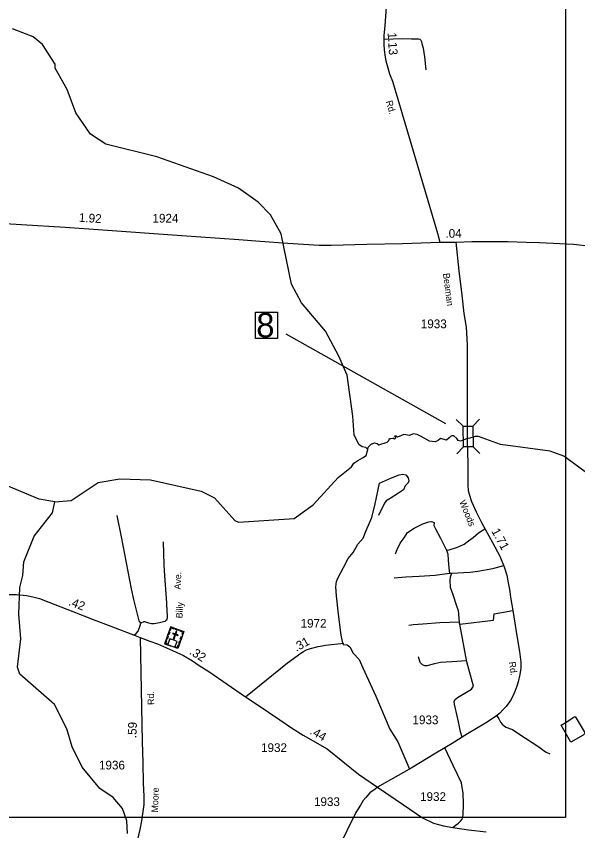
# Model space of a CAD drawing. Extents: x 2093524 to 2270757, y 289120 to 570408.
# Drawn here: x 2219339 to 2227390, y 437955 to 449638 of the extents above; entities that cross this region are included whole.
import ezdxf

# ---------------------------------------------------------------- set-up
doc = ezdxf.new("R2010")
doc.units = 0
for name, color, linetype in [('Exist Cultural Church with Cemetery CELL', 7, 'Continuous'), ('Exist Hydrographic Creek Single Shore', 7, 'Continuous'), ('Exist Hydrographic Lagoon', 7, 'Continuous'), ('Exist Road Non-System Type 51', 7, 'Continuous'), ('Exist Road Non-System Type 51 Label', 7, 'Continuous'), ('Exist Road Secondary Mileage Hundredths English Label', 7, 'Continuous'), ('Exist Road Secondary Structure Standard Bridge CELL', 7, 'Continuous'), ('Exist Road Secondary Structure Standard Bridge Number Label', 7, 'Continuous'), ('Exist Road Secondary Type 51 Attributed', 7, 'Continuous'), ('Exist Road Secondary Type 51 Label', 7, 'Continuous'), ('Exist Road Secondary Type 51 Number Label', 7, 'Continuous'), ('Map Preparation Inset Cut Line', 7, 'Continuous')]:
    doc.layers.add(name, color=color, linetype=linetype)

msp = doc.modelspace()

# ---------------------------------------------------------------- linework, layer by layer
at = {"layer": 'Exist Cultural Church with Cemetery CELL'}
for points in [[(2221554, 440878), (2221741, 440811), (2221655, 440571), (2221468, 440638)], [(2221509, 440624), (2221614, 440586), (2221645, 440671), (2221597, 440688), (2221624, 440765), (2221655, 440754), (2221659, 440764), (2221628, 440775), (2221642, 440815), (2221631, 440819), (2221617, 440779), (2221586, 440790), (2221582, 440780), (2221613, 440769), (2221586, 440692), (2221539, 440709)], [(2221514, 440767), (2221529, 440808), (2221539, 440804), (2221525, 440763)], [(2221539, 440837), (2221550, 440833), (2221561, 440864), (2221599, 440850), (2221602, 440860), (2221554, 440878)], [(2221623, 440853), (2221672, 440836), (2221668, 440825), (2221620, 440842)], [(2221727, 440770), (2221716, 440774), (2221727, 440804), (2221688, 440818), (2221692, 440828), (2221741, 440811)], [(2221499, 440627), (2221503, 440638), (2221482, 440645), (2221496, 440683), (2221485, 440687), (2221468, 440638)], [(2221491, 440704), (2221506, 440745), (2221517, 440741), (2221502, 440700)], [(2221669, 440643), (2221684, 440684), (2221694, 440680), (2221680, 440639)], [(2221691, 440705), (2221706, 440746), (2221717, 440742), (2221702, 440701)], [(2221624, 440582), (2221628, 440593), (2221649, 440586), (2221662, 440624), (2221673, 440620), (2221655, 440571)]]:
    msp.add_lwpolyline(points, close=True, dxfattribs=at)
at = {"layer": 'Exist Hydrographic Creek Single Shore'}
for points in [[(2224379, 443422), (2224350, 443452), (2224301, 443463), (2224253, 443497), (2224184, 443633), (2224164, 443901), (2224085, 444490), (2223966, 444764), (2223772, 445123), (2223428, 445526), (2223285, 445795), (2223138, 446516), (2222986, 446791), (2222810, 446972), (2222526, 447171), (2222166, 447336), (2221356, 447621), (2220622, 447806), (2220405, 447948), (2220194, 448254), (2220067, 448588), (2219898, 448893), (2219898, 448952), (2219713, 449235), (2219579, 449342), (2219286, 449456)], [(2219891, 442671), (2219666, 442712), (2219140, 442932), (2218763, 443281), (2218453, 443418), (2218110, 443619), (2218052, 443682), (2217868, 443791), (2217535, 443781), (2217333, 443936), (2217166, 444018), (2216541, 444149), (2216114, 444413), (2215877, 444422), (2215865, 444379), (2215836, 444344), (2215731, 444330), (2215671, 444374), (2215638, 444425), (2215593, 444452), (2215561, 444465), (2215516, 444465), (2215401, 444464)], [(2225796, 443579), (2225710, 443541), (2225677, 443551), (2225657, 443580), (2225615, 443622), (2225583, 443622), (2225565, 443608), (2225546, 443589), (2225507, 443557), (2225420, 443580), (2225388, 443551), (2225346, 443532), (2225263, 443544), (2225146, 443610), (2225086, 443638), (2225028, 443647), (2224980, 443624), (2224897, 443638), (2224808, 443599), (2224789, 443617), (2224764, 443613), (2224782, 443590), (2224764, 443574), (2224739, 443585)], [(2227495, 443103), (2227193, 443326), (2226993, 443399), (2226284, 443495), (2225968, 443612), (2225918, 443610), (2225842, 443587), (2225796, 443579)], [(2224379, 443422), (2224384, 443458), (2224414, 443486), (2224432, 443507), (2224444, 443507), (2224478, 443520), (2224516, 443511), (2224536, 443491), (2224658, 443527), (2224681, 443551), (2224692, 443583), (2224709, 443583), (2224739, 443585)], [(2219891, 442671), (2220124, 442690), (2220514, 442951), (2220822, 443004), (2221263, 442988), (2221989, 442826), (2222181, 442730), (2222475, 442406), (2222525, 442382), (2223324, 442435), (2223598, 442630), (2223953, 443023), (2224145, 443175), (2224179, 443230), (2224237, 443268), (2224306, 443306), (2224354, 443337), (2224379, 443422)], [(2220932, 437914), (2220922, 438098), (2220863, 438273), (2220728, 438430), (2220536, 438562), (2220284, 438869), (2220140, 439157), (2220063, 439417), (2219886, 439765), (2219392, 440202), (2219358, 440301), (2219405, 440710), (2219377, 441061), (2219391, 441445), (2219432, 441618), (2219447, 441811), (2219595, 442179), (2219859, 442514), (2219891, 442671)]]:
    msp.add_lwpolyline(points, dxfattribs=at)
at = {"layer": 'Exist Hydrographic Lagoon'}
msp.add_lwpolyline([(2227232, 439517), (2227326, 439580), (2227351, 439594), (2227496, 439356), (2227467, 439325), (2227290, 439224), (2227154, 439470)], close=True, dxfattribs=at)
at = {"layer": 'Exist Road Non-System Type 51'}
for p, q in [((2226181, 440976), (2226191, 441068)), ((2226191, 441068), (2226458, 441114)), ((2225699, 440919), (2226181, 440976))]:
    msp.add_line(p, q, dxfattribs=at)
for points in [[(2224610, 449308), (2224876, 449318), (2225006, 449317), (2225064, 449317), (2225106, 449315), (2225124, 449308), (2225138, 449298), (2225150, 449276), (2225156, 449250), (2225175, 449180), (2225194, 449056), (2225213, 448870)], [(2224027, 440628), (2223996, 440762), (2223959, 441061), (2223929, 441327), (2223923, 441453), (2223929, 441529), (2223949, 441579), (2224029, 441732), (2224099, 441858), (2224168, 441948), (2224238, 442064), (2224311, 442151), (2224358, 442260), (2224437, 442450), (2224484, 442643), (2224549, 442942), (2224721, 443015), (2224831, 443058), (2224884, 443068), (2224924, 443058), (2224957, 443015), (2224970, 442975), (2224957, 442948), (2224917, 442902), (2224891, 442845), (2224818, 442799), (2224701, 442722), (2224642, 442686), (2224618, 442656), (2224532, 442476)], [(2221123, 440934), (2221101, 440966), (2221024, 441271), (2220989, 441426), (2220846, 442173), (2220786, 442478)], [(2224779, 441925), (2224803, 441991), (2224846, 442078), (2224899, 442157), (2224949, 442231), (2225045, 442297), (2225168, 442357), (2225254, 442387), (2225294, 442390), (2225331, 442377), (2225327, 442334), (2225351, 442284), (2225420, 442151), (2225470, 442058), (2225508, 441978), (2225527, 441921), (2225533, 441842), (2225540, 441722), (2225550, 441649)], [(2225508, 441978), (2225547, 441986), (2225652, 442018), (2225701, 442035), (2225761, 442066), (2225826, 442112), (2225889, 442163), (2225966, 442226), (2226059, 442285)], [(2221444, 442101), (2221457, 441771), (2221465, 441613), (2221491, 441225), (2221499, 441097), (2221501, 441051), (2221501, 441014), (2221499, 440992), (2221488, 440974), (2221469, 440958), (2221392, 440939), (2221317, 440923), (2221277, 440923), (2221242, 440931), (2221210, 440944), (2221183, 440952), (2221167, 440952), (2221123, 440934)], [(2224756, 441582), (2224925, 441599), (2225115, 441606), (2225344, 441622), (2225550, 441649), (2225580, 441652), (2225849, 441666), (2225958, 441679), (2226173, 441717), (2226330, 441759)], [(2225580, 441646), (2225563, 441592), (2225556, 441546), (2225563, 441450), (2225600, 441343), (2225649, 441197), (2225674, 441114), (2225691, 440948)], [(2221027, 440761), (2221059, 440784), (2221085, 440818), (2221117, 440899), (2221123, 440934)], [(2225691, 440948), (2225415, 440938), (2225170, 440918), (2225036, 440910), (2224970, 440901)], [(2225731, 439295), (2225709, 439373), (2225682, 439516), (2225633, 439726), (2225624, 439770), (2225619, 439806), (2225628, 439833), (2225664, 439868), (2225793, 439944), (2225865, 439985), (2225896, 440029), (2225798, 440377), (2225699, 440919), (2225691, 440948)], [(2224027, 440628), (2224085, 440623), (2224120, 440592), (2224169, 440502), (2224254, 440409), (2224308, 440293), (2224495, 439886), (2224696, 439413), (2224812, 439230), (2224941, 438931), (2224980, 438838)], [(2225795, 440393), (2225583, 440380), (2225421, 440366), (2225334, 440348), (2225226, 440319), (2225197, 440319), (2225165, 440337), (2225133, 440366), (2225107, 440449)], [(2226229, 439603), (2226258, 439560), (2226285, 439514), (2226308, 439482), (2226359, 439442), (2226455, 439406), (2226546, 439344), (2226832, 439159)], [(2225597, 437999), (2225631, 438032), (2225678, 438064), (2225710, 438092), (2225734, 438123), (2225746, 438179), (2225750, 438338), (2225746, 438497), (2225734, 438576), (2225722, 438640), (2225603, 438890), (2225484, 439145)], [(2226832, 439159), (2226928, 439087), (2226990, 439056)]]:
    msp.add_lwpolyline(points, dxfattribs=at)
at = {"layer": 'Exist Road Secondary Structure Standard Bridge CELL'}
for p, q in [((2225649, 443852), (2225746, 443758)), ((2225980, 443857), (2225885, 443760)), ((2225753, 443460), (2225658, 443363)), ((2225889, 443462), (2225986, 443367))]:
    msp.add_line(p, q, dxfattribs=at)
msp.add_lwpolyline([(2225885, 443760), (2225889, 443462), (2225750, 443460), (2225746, 443758)], close=True, dxfattribs=at)
at = {"layer": 'Exist Road Secondary Structure Standard Bridge Number Label'}
msp.add_line((2225501, 443790), (2223210, 445077), dxfattribs=at)
msp.add_lwpolyline([(2222768, 445395), (2223085, 445395), (2223085, 445015), (2222768, 445015)], close=True, dxfattribs=at)
at = {"layer": 'Exist Road Secondary Type 51 Attributed'}
for points in [[(2224742, 452255), (2224811, 451362), (2224796, 451126), (2224764, 450901), (2224674, 450171), (2224622, 449504), (2224609, 449356), (2224610, 449308), (2224612, 449234), (2224616, 449158), (2224629, 449050), (2224639, 448998), (2224656, 448934), (2224692, 448813), (2224735, 448707), (2225378, 446529), (2225412, 446396)], [(2215274, 446938), (2215424, 446925), (2215586, 446910), (2215826, 446896), (2216175, 446870), (2216798, 446823), (2217315, 446786), (2218781, 446690), (2220041, 446614), (2220578, 446573), (2221711, 446494), (2222531, 446438), (2222836, 446412), (2223235, 446383), (2223682, 446353), (2223853, 446354), (2224368, 446371), (2224877, 446380), (2225412, 446396)], [(2225641, 446400), (2225870, 446409), (2226394, 446409), (2226653, 446396), (2226842, 446391), (2227330, 446370), (2227582, 446342)], [(2225412, 446396), (2225641, 446400)], [(2225641, 446400), (2225686, 445986), (2225727, 445637), (2225758, 445373), (2225788, 445179), (2225805, 444927), (2225805, 444476), (2225805, 444038), (2225805, 443801), (2225807, 443564)], [(2225807, 443564), (2225813, 443214), (2225813, 442911), (2225821, 442836), (2225832, 442785), (2225868, 442680), (2225932, 442530), (2226008, 442377), (2226168, 442088), (2226274, 441892), (2226337, 441742), (2226373, 441619), (2226393, 441511), (2226410, 441414), (2226429, 441275), (2226458, 441114), (2226517, 440752), (2226555, 440525), (2226575, 440375), (2226575, 440286), (2226562, 440194), (2226537, 440089), (2226515, 440027), (2226489, 439953), (2226460, 439886), (2226427, 439824), (2226362, 439739), (2226326, 439697), (2226266, 439636), (2226226, 439601), (2226165, 439559), (2226067, 439498), (2225810, 439344), (2225588, 439208), (2225355, 439066), (2225001, 438851), (2224517, 438578)], [(2219001, 441306), (2219100, 441324), (2219229, 441343), (2219344, 441346), (2219486, 441330), (2219574, 441311), (2219670, 441284), (2219804, 441236), (2220149, 441100), (2220441, 440987), (2220695, 440888), (2221045, 440754), (2221117, 440725)], [(2221117, 440725), (2221143, 439232), (2221155, 438933), (2221157, 438636), (2221167, 438451), (2221170, 438332), (2221148, 438195), (2221133, 438099), (2221110, 437975), (2221071, 437808), (2221033, 437611)], [(2221117, 440725), (2221255, 440672), (2221364, 440634), (2221581, 440542), (2221737, 440468), (2221865, 440393), (2221963, 440326), (2222102, 440238), (2222627, 439878)], [(2222627, 439878), (2223229, 440362), (2223419, 440500), (2223456, 440526), (2223502, 440550), (2223557, 440571), (2223669, 440598), (2223723, 440606), (2223775, 440618), (2224035, 440646)], [(2222627, 439878), (2222738, 439802), (2222954, 439656), (2223118, 439544), (2223285, 439429), (2223452, 439328), (2223796, 439129), (2224245, 438766), (2224517, 438578)], [(2224517, 438578), (2224483, 438552), (2224410, 438497), (2224350, 438433), (2224314, 438389), (2224293, 438353), (2224273, 438321), (2224209, 438218), (2224189, 438174), (2224152, 438100), (2224006, 437804)], [(2224517, 438578), (2224893, 438326), (2225166, 438139), (2225320, 438065), (2225466, 438024), (2225597, 437999), (2225822, 437970), (2226077, 437938)]]:
    msp.add_lwpolyline(points, dxfattribs=at)
at = {"layer": 'Map Preparation Inset Cut Line'}
msp.add_lwpolyline([(2227216, 438144), (2175307, 438144), (2175307, 478996), (2227216, 478996)], close=True, dxfattribs=at)

# ---------------------------------------------------------------- texts
at = {"layer": 'Exist Road Non-System Type 51 Label'}
for s, rotation, p in [('Ave.', 88.1199, (2221698, 441414)), ('Billy', 86.8606, (2221721, 441000))]:
    msp.add_text(s, height=95, rotation=rotation, dxfattribs=at).set_placement(p)
at = {"layer": 'Exist Road Secondary Mileage Hundredths English Label'}
for s, rotation, p in [('1.13', 273.5361, (2224664, 449403)), ('1.92', 356.344, (2220234, 446692)), ('.04', 0.9316, (2225494, 446460)), ('1.71', 298.4577, (2226149, 442253)), ('.42', 338.914, (2220079, 441194)), ('.31', 29.2429, (2223356, 440520)), ('.32', 327.4078, (2221812, 440497)), ('.59', 87.903, (2221061, 439281)), ('.44', 329.8569, (2223539, 439350))]:
    msp.add_text(s, height=125, rotation=rotation, dxfattribs=at).set_placement(p)
at = {"layer": 'Exist Road Secondary Structure Standard Bridge Number Label'}
msp.add_text('8', height=350, dxfattribs=at).set_placement((2222781, 445032))
at = {"layer": 'Exist Road Secondary Type 51 Label'}
for s, rotation, p in [('Rd.', 286.7291, (2224637, 448415)), ('Beaman', 277.4426, (2225457, 445948)), ('Woods', 292.2089, (2225689, 442675)), ('Rd.', 277.8808, (2226403, 440374)), ('Rd.', 92.2731, (2221319, 439761)), ('Moore', 87.903, (2221371, 438215))]:
    msp.add_text(s, height=95, rotation=rotation, dxfattribs=at).set_placement(p)
at = {"layer": 'Exist Road Secondary Type 51 Number Label'}
for s, p in [('1924', (2221292, 446679)), ('1933', (2225140, 445164)), ('1972', (2223416, 440868)), ('1933', (2225021, 439483)), ('1932', (2222849, 439084)), ('1936', (2220525, 438834)), ('1932', (2225129, 438382)), ('1933', (2223608, 438309))]:
    msp.add_text(s, height=125, dxfattribs=at).set_placement(p)

doc.saveas('drawing.dxf')
